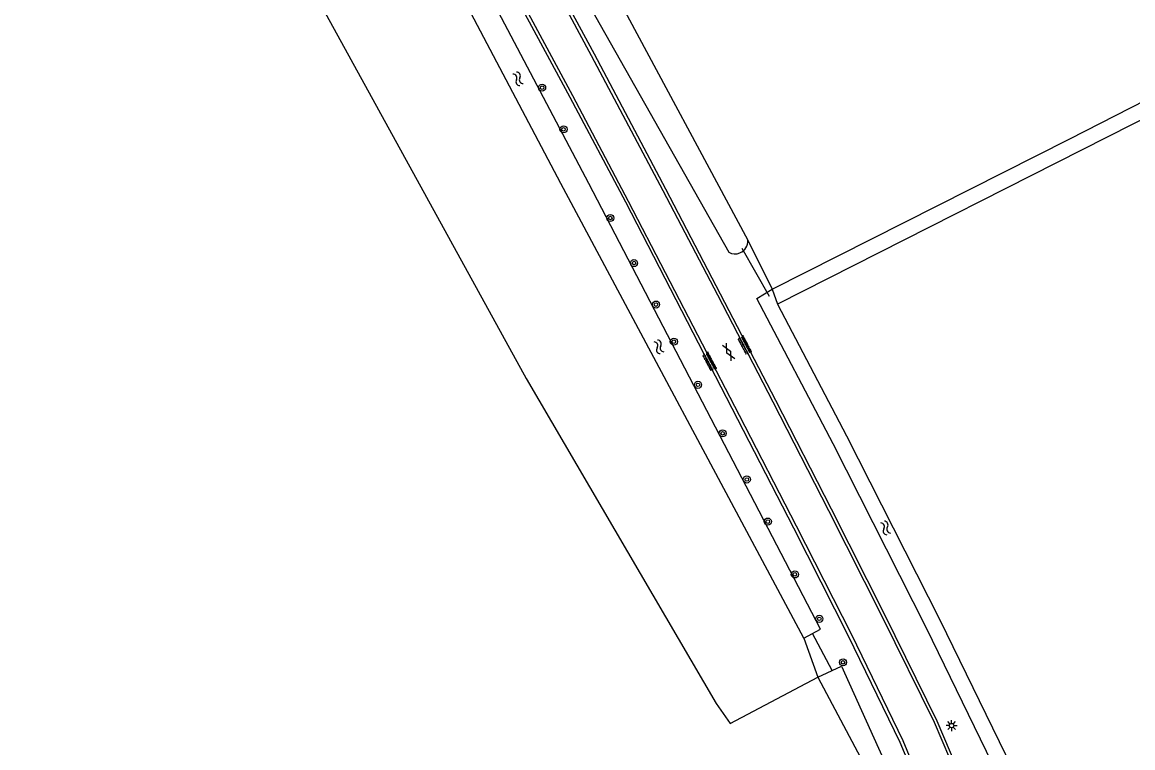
# Model space of a CAD drawing. Extents: x 133000 to 136000, y 400500 to 403500.
# Drawn here: x 135185 to 135310.3, y 402936.4 to 403018.2 of the extents above; entities that cross this region are included whole.
import ezdxf

# ---------------------------------------------------------------- set-up
doc = ezdxf.new("R2010")
doc.units = 0
for name, color, linetype in [('gg-afsc-draadraster', 7, 'Continuous'), ('gg-afsc-lijn draadraster', 7, 'Continuous'), ('gg-knt-bronhoudergrens', 7, 'Continuous'), ('gg-knt-verharding', 7, 'Continuous'), ('gg-kntw-bovenkant insteek waterloop', 7, 'Continuous'), ('gg-kwrk-duiker nz buis', 7, 'Continuous'), ('gt-grn-groengrens', 7, 'Continuous'), ('gt-symb-boom', 7, 'Continuous'), ('gt-symb-gesloten verharding', 7, 'Continuous'), ('gt-symb-lichtmast', 7, 'Continuous'), ('gt-symb-overige verharding', 7, 'Continuous'), ('gt-symb-watersymbool', 7, 'Continuous')]:
    doc.layers.add(name, color=color, linetype=linetype)

# ---------------------------------------------------------------- blocks, each defined once
blk = doc.blocks.new('gt0-BOOM')
at = {"layer": 'gt-symb-boom'}
for radius in [0.4, 0.2]:
    blk.add_circle((0, 0), radius, dxfattribs=at)
blk = doc.blocks.new('gt0-WA')
at = {"layer": 'gt-symb-watersymbool'}
for centre, start, end in [((-0.32, 0.02), 28.0725, 151.9275), ((0.43, 0.42), 208.0725, 331.9275), ((-0.32, -0.43), 28.0725, 151.9275), ((0.43, -0.03), 208.0725, 331.9275)]:
    blk.add_arc(centre, 0.425, start, end, dxfattribs=at)
blk = doc.blocks.new('gt0-OVH')
at = {"layer": 'gt-symb-overige verharding'}
for points in [[(-0.97, 0.3), (-0.97, 0.31), (-0.96, 0.32), (-0.97, 0.33), (-0.97, 0.34), (-0.98, 0.35), (-0.99, 0.35), (-1, 0.36), (-1.01, 0.35), (-1.02, 0.35), (-1.03, 0.34), (-1.03, 0.33), (-1.04, 0.32), (-1.03, 0.31), (-1.03, 0.3), (-1.02, 0.29), (-1.01, 0.29), (-1, 0.28), (-0.99, 0.29), (-0.98, 0.29)], [(-0.87, 0.11), (-0.87, 0.12), (-0.86, 0.13), (-0.87, 0.14), (-0.87, 0.15), (-0.88, 0.16), (-0.89, 0.16), (-0.9, 0.16), (-0.91, 0.16), (-0.92, 0.16), (-0.93, 0.15), (-0.93, 0.14), (-0.94, 0.13), (-0.93, 0.12), (-0.93, 0.11), (-0.92, 0.1), (-0.91, 0.09), (-0.9, 0.09), (-0.89, 0.09), (-0.88, 0.1)], [(-0.77, 0.3), (-0.77, 0.31), (-0.76, 0.32), (-0.77, 0.33), (-0.77, 0.34), (-0.78, 0.35), (-0.79, 0.35), (-0.8, 0.36), (-0.81, 0.35), (-0.82, 0.35), (-0.83, 0.34), (-0.83, 0.33), (-0.84, 0.32), (-0.83, 0.31), (-0.83, 0.3), (-0.82, 0.29), (-0.81, 0.29), (-0.8, 0.28), (-0.79, 0.29), (-0.78, 0.29)], [(-0.67, 0.11), (-0.67, 0.12), (-0.66, 0.13), (-0.67, 0.14), (-0.67, 0.15), (-0.68, 0.16), (-0.69, 0.16), (-0.7, 0.16), (-0.71, 0.16), (-0.72, 0.16), (-0.73, 0.15), (-0.73, 0.14), (-0.74, 0.13), (-0.73, 0.12), (-0.73, 0.11), (-0.72, 0.1), (-0.71, 0.09), (-0.7, 0.09), (-0.69, 0.09), (-0.68, 0.1)], [(-0.57, 0.3), (-0.57, 0.31), (-0.56, 0.32), (-0.57, 0.33), (-0.57, 0.34), (-0.58, 0.35), (-0.59, 0.35), (-0.6, 0.36), (-0.61, 0.35), (-0.62, 0.35), (-0.63, 0.34), (-0.63, 0.33), (-0.64, 0.32), (-0.63, 0.31), (-0.63, 0.3), (-0.62, 0.29), (-0.61, 0.29), (-0.6, 0.28), (-0.59, 0.29), (-0.58, 0.29)], [(-0.47, 0.11), (-0.47, 0.12), (-0.46, 0.13), (-0.47, 0.14), (-0.47, 0.15), (-0.48, 0.16), (-0.49, 0.16), (-0.5, 0.16), (-0.51, 0.16), (-0.52, 0.16), (-0.53, 0.15), (-0.53, 0.14), (-0.54, 0.13), (-0.53, 0.12), (-0.53, 0.11), (-0.52, 0.1), (-0.51, 0.09), (-0.5, 0.09), (-0.49, 0.09), (-0.48, 0.1)], [(-0.37, 0.3), (-0.37, 0.31), (-0.36, 0.32), (-0.37, 0.33), (-0.37, 0.34), (-0.38, 0.35), (-0.39, 0.35), (-0.4, 0.36), (-0.41, 0.35), (-0.42, 0.35), (-0.43, 0.34), (-0.43, 0.33), (-0.44, 0.32), (-0.43, 0.31), (-0.43, 0.3), (-0.42, 0.29), (-0.41, 0.29), (-0.4, 0.28), (-0.39, 0.29), (-0.38, 0.29)], [(-0.27, 0.11), (-0.27, 0.12), (-0.26, 0.13), (-0.27, 0.14), (-0.27, 0.15), (-0.28, 0.16), (-0.29, 0.16), (-0.3, 0.16), (-0.31, 0.16), (-0.32, 0.16), (-0.33, 0.15), (-0.33, 0.14), (-0.34, 0.13), (-0.33, 0.12), (-0.33, 0.11), (-0.32, 0.1), (-0.31, 0.09), (-0.3, 0.09), (-0.29, 0.09), (-0.28, 0.1)], [(-0.17, 0.3), (-0.17, 0.31), (-0.16, 0.32), (-0.17, 0.33), (-0.17, 0.34), (-0.18, 0.35), (-0.19, 0.35), (-0.2, 0.36), (-0.21, 0.35), (-0.22, 0.35), (-0.23, 0.34), (-0.23, 0.33), (-0.24, 0.32), (-0.23, 0.31), (-0.23, 0.3), (-0.22, 0.29), (-0.21, 0.29), (-0.2, 0.28), (-0.19, 0.29), (-0.18, 0.29)], [(-0.07, 0.11), (-0.07, 0.12), (-0.06, 0.13), (-0.07, 0.14), (-0.07, 0.15), (-0.08, 0.16), (-0.09, 0.16), (-0.1, 0.16), (-0.11, 0.16), (-0.12, 0.16), (-0.13, 0.15), (-0.13, 0.14), (-0.14, 0.13), (-0.13, 0.12), (-0.13, 0.11), (-0.12, 0.1), (-0.11, 0.09), (-0.1, 0.09), (-0.09, 0.09), (-0.08, 0.1)], [(0.03, 0.3), (0.03, 0.31), (0.04, 0.32), (0.03, 0.33), (0.03, 0.34), (0.02, 0.35), (0.01, 0.35), (0, 0.36), (-0.01, 0.35), (-0.02, 0.35), (-0.03, 0.34), (-0.03, 0.33), (-0.04, 0.32), (-0.03, 0.31), (-0.03, 0.3), (-0.02, 0.29), (-0.01, 0.29), (0, 0.28), (0.01, 0.29), (0.02, 0.29)], [(0.13, 0.11), (0.13, 0.12), (0.14, 0.13), (0.13, 0.14), (0.13, 0.15), (0.12, 0.16), (0.11, 0.16), (0.1, 0.16), (0.09, 0.16), (0.08, 0.16), (0.07, 0.15), (0.07, 0.14), (0.06, 0.13), (0.07, 0.12), (0.07, 0.11), (0.08, 0.1), (0.09, 0.09), (0.1, 0.09), (0.11, 0.09), (0.12, 0.1)], [(0.23, 0.3), (0.23, 0.31), (0.24, 0.32), (0.23, 0.33), (0.23, 0.34), (0.22, 0.35), (0.21, 0.35), (0.2, 0.36), (0.19, 0.35), (0.18, 0.35), (0.17, 0.34), (0.17, 0.33), (0.16, 0.32), (0.17, 0.31), (0.17, 0.3), (0.18, 0.29), (0.19, 0.29), (0.2, 0.28), (0.21, 0.29), (0.22, 0.29)], [(0.33, 0.11), (0.33, 0.12), (0.34, 0.13), (0.33, 0.14), (0.33, 0.15), (0.32, 0.16), (0.31, 0.16), (0.3, 0.16), (0.29, 0.16), (0.28, 0.16), (0.27, 0.15), (0.27, 0.14), (0.26, 0.13), (0.27, 0.12), (0.27, 0.11), (0.28, 0.1), (0.29, 0.09), (0.3, 0.09), (0.31, 0.09), (0.32, 0.1)], [(0.43, 0.3), (0.43, 0.31), (0.44, 0.32), (0.43, 0.33), (0.43, 0.34), (0.42, 0.35), (0.41, 0.35), (0.4, 0.36), (0.39, 0.35), (0.38, 0.35), (0.37, 0.34), (0.37, 0.33), (0.36, 0.32), (0.37, 0.31), (0.37, 0.3), (0.38, 0.29), (0.39, 0.29), (0.4, 0.28), (0.41, 0.29), (0.42, 0.29)], [(0.53, 0.11), (0.53, 0.12), (0.54, 0.13), (0.53, 0.14), (0.53, 0.15), (0.52, 0.16), (0.51, 0.16), (0.5, 0.16), (0.49, 0.16), (0.48, 0.16), (0.47, 0.15), (0.47, 0.14), (0.46, 0.13), (0.47, 0.12), (0.47, 0.11), (0.48, 0.1), (0.49, 0.09), (0.5, 0.09), (0.51, 0.09), (0.52, 0.1)], [(0.63, 0.3), (0.63, 0.31), (0.64, 0.32), (0.63, 0.33), (0.63, 0.34), (0.62, 0.35), (0.61, 0.35), (0.6, 0.36), (0.59, 0.35), (0.58, 0.35), (0.57, 0.34), (0.57, 0.33), (0.56, 0.32), (0.57, 0.31), (0.57, 0.3), (0.58, 0.29), (0.59, 0.29), (0.6, 0.28), (0.61, 0.29), (0.62, 0.29)], [(0.73, 0.11), (0.73, 0.12), (0.74, 0.13), (0.73, 0.14), (0.73, 0.15), (0.72, 0.16), (0.71, 0.16), (0.7, 0.16), (0.69, 0.16), (0.68, 0.16), (0.67, 0.15), (0.67, 0.14), (0.66, 0.13), (0.67, 0.12), (0.67, 0.11), (0.68, 0.1), (0.69, 0.09), (0.7, 0.09), (0.71, 0.09), (0.72, 0.1)], [(0.83, 0.3), (0.83, 0.31), (0.84, 0.32), (0.83, 0.33), (0.83, 0.34), (0.82, 0.35), (0.81, 0.35), (0.8, 0.36), (0.79, 0.35), (0.78, 0.35), (0.77, 0.34), (0.77, 0.33), (0.76, 0.32), (0.77, 0.31), (0.77, 0.3), (0.78, 0.29), (0.79, 0.29), (0.8, 0.28), (0.81, 0.29), (0.82, 0.29)], [(0.93, 0.11), (0.93, 0.12), (0.94, 0.13), (0.93, 0.14), (0.93, 0.15), (0.92, 0.16), (0.91, 0.16), (0.9, 0.16), (0.89, 0.16), (0.88, 0.16), (0.87, 0.15), (0.87, 0.14), (0.86, 0.13), (0.87, 0.12), (0.87, 0.11), (0.88, 0.1), (0.89, 0.09), (0.9, 0.09), (0.91, 0.09), (0.92, 0.1)], [(1.03, 0.3), (1.03, 0.31), (1.04, 0.32), (1.03, 0.33), (1.03, 0.34), (1.02, 0.35), (1.01, 0.35), (1, 0.36), (0.99, 0.35), (0.98, 0.35), (0.97, 0.34), (0.97, 0.33), (0.96, 0.32), (0.97, 0.31), (0.97, 0.3), (0.98, 0.29), (0.99, 0.29), (1, 0.28), (1.01, 0.29), (1.02, 0.29)], [(-0.97, -0.14), (-0.97, -0.13), (-0.96, -0.12), (-0.97, -0.11), (-0.97, -0.1), (-0.98, -0.09), (-0.99, -0.09), (-1, -0.08), (-1.01, -0.09), (-1.02, -0.09), (-1.03, -0.1), (-1.03, -0.11), (-1.04, -0.12), (-1.03, -0.13), (-1.03, -0.14), (-1.02, -0.15), (-1.01, -0.15), (-1, -0.16), (-0.99, -0.15), (-0.98, -0.15)], [(-0.87, -0.33), (-0.87, -0.32), (-0.86, -0.31), (-0.87, -0.3), (-0.87, -0.29), (-0.88, -0.28), (-0.89, -0.28), (-0.9, -0.28), (-0.91, -0.28), (-0.92, -0.28), (-0.93, -0.29), (-0.93, -0.3), (-0.94, -0.31), (-0.93, -0.32), (-0.93, -0.33), (-0.92, -0.34), (-0.91, -0.35), (-0.9, -0.35), (-0.89, -0.35), (-0.88, -0.34)], [(-0.77, -0.14), (-0.77, -0.13), (-0.76, -0.12), (-0.77, -0.11), (-0.77, -0.1), (-0.78, -0.09), (-0.79, -0.09), (-0.8, -0.08), (-0.81, -0.09), (-0.82, -0.09), (-0.83, -0.1), (-0.83, -0.11), (-0.84, -0.12), (-0.83, -0.13), (-0.83, -0.14), (-0.82, -0.15), (-0.81, -0.15), (-0.8, -0.16), (-0.79, -0.15), (-0.78, -0.15)], [(-0.67, -0.33), (-0.67, -0.32), (-0.66, -0.31), (-0.67, -0.3), (-0.67, -0.29), (-0.68, -0.28), (-0.69, -0.28), (-0.7, -0.28), (-0.71, -0.28), (-0.72, -0.28), (-0.73, -0.29), (-0.73, -0.3), (-0.74, -0.31), (-0.73, -0.32), (-0.73, -0.33), (-0.72, -0.34), (-0.71, -0.35), (-0.7, -0.35), (-0.69, -0.35), (-0.68, -0.34)], [(-0.57, -0.14), (-0.57, -0.13), (-0.56, -0.12), (-0.57, -0.11), (-0.57, -0.1), (-0.58, -0.09), (-0.59, -0.09), (-0.6, -0.08), (-0.61, -0.09), (-0.62, -0.09), (-0.63, -0.1), (-0.63, -0.11), (-0.64, -0.12), (-0.63, -0.13), (-0.63, -0.14), (-0.62, -0.15), (-0.61, -0.15), (-0.6, -0.16), (-0.59, -0.15), (-0.58, -0.15)], [(-0.47, -0.33), (-0.47, -0.32), (-0.46, -0.31), (-0.47, -0.3), (-0.47, -0.29), (-0.48, -0.28), (-0.49, -0.28), (-0.5, -0.28), (-0.51, -0.28), (-0.52, -0.28), (-0.53, -0.29), (-0.53, -0.3), (-0.54, -0.31), (-0.53, -0.32), (-0.53, -0.33), (-0.52, -0.34), (-0.51, -0.35), (-0.5, -0.35), (-0.49, -0.35), (-0.48, -0.34)], [(-0.37, -0.14), (-0.37, -0.13), (-0.36, -0.12), (-0.37, -0.11), (-0.37, -0.1), (-0.38, -0.09), (-0.39, -0.09), (-0.4, -0.08), (-0.41, -0.09), (-0.42, -0.09), (-0.43, -0.1), (-0.43, -0.11), (-0.44, -0.12), (-0.43, -0.13), (-0.43, -0.14), (-0.42, -0.15), (-0.41, -0.15), (-0.4, -0.16), (-0.39, -0.15), (-0.38, -0.15)], [(-0.27, -0.33), (-0.27, -0.32), (-0.26, -0.31), (-0.27, -0.3), (-0.27, -0.29), (-0.28, -0.28), (-0.29, -0.28), (-0.3, -0.28), (-0.31, -0.28), (-0.32, -0.28), (-0.33, -0.29), (-0.33, -0.3), (-0.34, -0.31), (-0.33, -0.32), (-0.33, -0.33), (-0.32, -0.34), (-0.31, -0.35), (-0.3, -0.35), (-0.29, -0.35), (-0.28, -0.34)], [(-0.17, -0.14), (-0.17, -0.13), (-0.16, -0.12), (-0.17, -0.11), (-0.17, -0.1), (-0.18, -0.09), (-0.19, -0.09), (-0.2, -0.08), (-0.21, -0.09), (-0.22, -0.09), (-0.23, -0.1), (-0.23, -0.11), (-0.24, -0.12), (-0.23, -0.13), (-0.23, -0.14), (-0.22, -0.15), (-0.21, -0.15), (-0.2, -0.16), (-0.19, -0.15), (-0.18, -0.15)], [(-0.07, -0.33), (-0.07, -0.32), (-0.06, -0.31), (-0.07, -0.3), (-0.07, -0.29), (-0.08, -0.28), (-0.09, -0.28), (-0.1, -0.28), (-0.11, -0.28), (-0.12, -0.28), (-0.13, -0.29), (-0.13, -0.3), (-0.14, -0.31), (-0.13, -0.32), (-0.13, -0.33), (-0.12, -0.34), (-0.11, -0.35), (-0.1, -0.35), (-0.09, -0.35), (-0.08, -0.34)], [(0.03, -0.14), (0.03, -0.13), (0.04, -0.12), (0.03, -0.11), (0.03, -0.1), (0.02, -0.09), (0.01, -0.09), (0, -0.08), (-0.01, -0.09), (-0.02, -0.09), (-0.03, -0.1), (-0.03, -0.11), (-0.04, -0.12), (-0.03, -0.13), (-0.03, -0.14), (-0.02, -0.15), (-0.01, -0.15), (0, -0.16), (0.01, -0.15), (0.02, -0.15)], [(0.13, -0.33), (0.13, -0.32), (0.14, -0.31), (0.13, -0.3), (0.13, -0.29), (0.12, -0.28), (0.11, -0.28), (0.1, -0.28), (0.09, -0.28), (0.08, -0.28), (0.07, -0.29), (0.07, -0.3), (0.06, -0.31), (0.07, -0.32), (0.07, -0.33), (0.08, -0.34), (0.09, -0.35), (0.1, -0.35), (0.11, -0.35), (0.12, -0.34)], [(0.23, -0.14), (0.23, -0.13), (0.24, -0.12), (0.23, -0.11), (0.23, -0.1), (0.22, -0.09), (0.21, -0.09), (0.2, -0.08), (0.19, -0.09), (0.18, -0.09), (0.17, -0.1), (0.17, -0.11), (0.16, -0.12), (0.17, -0.13), (0.17, -0.14), (0.18, -0.15), (0.19, -0.15), (0.2, -0.16), (0.21, -0.15), (0.22, -0.15)], [(0.33, -0.33), (0.33, -0.32), (0.34, -0.31), (0.33, -0.3), (0.33, -0.29), (0.32, -0.28), (0.31, -0.28), (0.3, -0.28), (0.29, -0.28), (0.28, -0.28), (0.27, -0.29), (0.27, -0.3), (0.26, -0.31), (0.27, -0.32), (0.27, -0.33), (0.28, -0.34), (0.29, -0.35), (0.3, -0.35), (0.31, -0.35), (0.32, -0.34)], [(0.43, -0.14), (0.43, -0.13), (0.44, -0.12), (0.43, -0.11), (0.43, -0.1), (0.42, -0.09), (0.41, -0.09), (0.4, -0.08), (0.39, -0.09), (0.38, -0.09), (0.37, -0.1), (0.37, -0.11), (0.36, -0.12), (0.37, -0.13), (0.37, -0.14), (0.38, -0.15), (0.39, -0.15), (0.4, -0.16), (0.41, -0.15), (0.42, -0.15)], [(0.53, -0.33), (0.53, -0.32), (0.54, -0.31), (0.53, -0.3), (0.53, -0.29), (0.52, -0.28), (0.51, -0.28), (0.5, -0.28), (0.49, -0.28), (0.48, -0.28), (0.47, -0.29), (0.47, -0.3), (0.46, -0.31), (0.47, -0.32), (0.47, -0.33), (0.48, -0.34), (0.49, -0.35), (0.5, -0.35), (0.51, -0.35), (0.52, -0.34)], [(0.63, -0.14), (0.63, -0.13), (0.64, -0.12), (0.63, -0.11), (0.63, -0.1), (0.62, -0.09), (0.61, -0.09), (0.6, -0.08), (0.59, -0.09), (0.58, -0.09), (0.57, -0.1), (0.57, -0.11), (0.56, -0.12), (0.57, -0.13), (0.57, -0.14), (0.58, -0.15), (0.59, -0.15), (0.6, -0.16), (0.61, -0.15), (0.62, -0.15)], [(0.73, -0.33), (0.73, -0.32), (0.74, -0.31), (0.73, -0.3), (0.73, -0.29), (0.72, -0.28), (0.71, -0.28), (0.7, -0.28), (0.69, -0.28), (0.68, -0.28), (0.67, -0.29), (0.67, -0.3), (0.66, -0.31), (0.67, -0.32), (0.67, -0.33), (0.68, -0.34), (0.69, -0.35), (0.7, -0.35), (0.71, -0.35), (0.72, -0.34)], [(0.83, -0.14), (0.83, -0.13), (0.84, -0.12), (0.83, -0.11), (0.83, -0.1), (0.82, -0.09), (0.81, -0.09), (0.8, -0.08), (0.79, -0.09), (0.78, -0.09), (0.77, -0.1), (0.77, -0.11), (0.76, -0.12), (0.77, -0.13), (0.77, -0.14), (0.78, -0.15), (0.79, -0.15), (0.8, -0.16), (0.81, -0.15), (0.82, -0.15)], [(0.93, -0.33), (0.93, -0.32), (0.94, -0.31), (0.93, -0.3), (0.93, -0.29), (0.92, -0.28), (0.91, -0.28), (0.9, -0.28), (0.89, -0.28), (0.88, -0.28), (0.87, -0.29), (0.87, -0.3), (0.86, -0.31), (0.87, -0.32), (0.87, -0.33), (0.88, -0.34), (0.89, -0.35), (0.9, -0.35), (0.91, -0.35), (0.92, -0.34)], [(1.03, -0.14), (1.03, -0.13), (1.04, -0.12), (1.03, -0.11), (1.03, -0.1), (1.02, -0.09), (1.01, -0.09), (1, -0.08), (0.99, -0.09), (0.98, -0.09), (0.97, -0.1), (0.97, -0.11), (0.96, -0.12), (0.97, -0.13), (0.97, -0.14), (0.98, -0.15), (0.99, -0.15), (1, -0.16), (1.01, -0.15), (1.02, -0.15)]]:
    blk.add_lwpolyline(points, close=True, dxfattribs=at)
blk = doc.blocks.new('gt0-GESVH1')
at = {"layer": 'gt-symb-gesloten verharding'}
for p, q in [((-0.99, -0.26), (0.01, 0.24)), ((0.01, -0.26), (-0.99, 0.24)), ((0.01, 0.24), (1.01, -0.26)), ((1.01, 0.24), (0.01, -0.26))]:
    blk.add_line(p, q, dxfattribs=at)
blk = doc.blocks.new('gt0-LMAST')
at = {"layer": 'gt-symb-lichtmast'}
for p, q in [((-0.18, 0.17), (-0.45, 0.44)), ((-0.01, 0.25), (-0.01, 0.62)), ((0.17, 0.17), (0.44, 0.44)), ((-0.26, 0), (-0.63, 0)), ((-0.18, -0.18), (-0.45, -0.45)), ((-0.01, -0.25), (-0.01, -0.63)), ((0.44, -0.45), (0.17, -0.18)), ((0.24, 0), (0.62, 0))]:
    blk.add_line(p, q, dxfattribs=at)
blk.add_circle((-0.01, 0), 0.25, dxfattribs=at)

msp = doc.modelspace()

# ---------------------------------------------------------------- linework, layer by layer
at = {"layer": 'gg-afsc-draadraster'}
msp.add_line((135266.89, 402993.61), (135269.62, 402988.07), dxfattribs=at)
at = {"layer": 'gg-afsc-lijn draadraster'}
msp.add_line((135266.89, 402993.61), (135269.62, 402988.07), dxfattribs=at)
at = {"layer": 'gg-knt-bronhoudergrens'}
msp.add_lwpolyline([(135189.4, 403108.35), (135153.97, 403096.03), (135124.47, 403084.92), (135113.49, 403080.42), (135102.51, 403075.92), (135092.05, 403070.36), (135081.08, 403063.62), (135068.11, 403055.15), (135070.27, 403054.35), (135072, 403055.25), (135086.81, 403065.04), (135098.45, 403071.92), (135106.66, 403076.16), (135123.99, 403082.77), (135170.68, 403099.97), (135172.4, 403099.44), (135175.58, 403095.74), (135216.66, 403023.88), (135241.86, 402978), (135263.29, 402941.35), (135264.88, 402939.1), (135274.77, 402944.3)], dxfattribs=at)
at = {"layer": 'gg-knt-verharding'}
for points in [[(135236.67, 403037.78), (135249.21, 403014.45), (135257.3, 402999.22), (135263.46, 402987.43), (135269.69, 402975.36), (135275.97, 402963.11), (135282, 402951.2), (135287.9, 402939.26), (135293.08, 402927.07), (135297.54, 402914.96), (135302.57, 402900.38), (135306.72, 402887.42), (135310.91, 402874.13), (135315.11, 402860.53), (135319.15, 402847.28), (135324.02, 402831.47), (135323.97, 402831.46), (135324.3, 402830.43)], [(135324.63, 402830.53), (135315.46, 402860.64), (135311.26, 402874.3), (135302.88, 402900.55), (135297.85, 402915.09), (135293.38, 402927.23), (135288.25, 402939.36), (135282.34, 402951.36), (135276.32, 402963.26), (135270.02, 402975.51), (135263.79, 402987.52), (135257.61, 402999.36), (135249.56, 403014.59), (135241.31, 403029.9), (135237.03, 403037.98)], [(135232.81, 403035.69), (135233.44, 403034.53), (135240.45, 403021.57), (135246.78, 403009.73), (135253.06, 402997.92), (135272.03, 402961.18), (135278.21, 402949), (135284.01, 402936.98), (135288.79, 402925.58), (135293.14, 402913.72), (135296.43, 402904.29), (135300.52, 402892.16), (135304.4, 402879.74), (135308.27, 402867.14)], [(135233.16, 403035.88), (135233.8, 403034.72), (135233.74, 403034.68), (135240.76, 403021.7), (135247.1, 403009.93), (135253.37, 402998), (135265.89, 402973.89), (135272.34, 402961.38), (135278.56, 402949.15), (135284.37, 402937.19), (135289.12, 402925.71), (135293.46, 402913.81), (135296.74, 402904.4), (135300.89, 402892.24), (135308.58, 402867.54)]]:
    msp.add_lwpolyline(points, dxfattribs=at)
at = {"layer": 'gg-kntw-bovenkant insteek waterloop'}
for p, q in [((135410.32, 403057.35), (135270.22, 402986.4)), ((135238.93, 403045.7), (135266.89, 402993.61)), ((135269.62, 402988.07), (135270.22, 402986.4))]:
    msp.add_line(p, q, dxfattribs=at)
for points in [[(135269.62, 402988.07), (135303.2, 403005.05), (135373.82, 403041.14), (135398.95, 403053.97), (135409.46, 403059.06)], [(135236.92, 403044.64), (135237, 403041.68), (135247.47, 403022.78), (135264.74, 402992.25)], [(135273.18, 402948.71), (135275.09, 402949.75), (135248.92, 403000), (135237.6, 403021.52), (135235.29, 403019.9)], [(135273.18, 402948.71), (135245.77, 403000), (135235.29, 403019.9)], [(135301.82, 402918.63), (135300.15, 402917.83), (135295.17, 402933.14), (135287.03, 402949.85), (135276.49, 402970.64), (135267.89, 402987.04), (135269.62, 402988.07)], [(135270.22, 402986.4), (135278.02, 402971.56), (135288.55, 402950.77), (135296.69, 402934.06), (135301.82, 402918.63)], [(135274.77, 402944.3), (135277.45, 402945.57), (135285.28, 402928.24), (135292.37, 402908.69), (135301.49, 402879.78), (135298.71, 402879.21)], [(135274.77, 402944.3), (135280.86, 402932.84), (135289.68, 402908.12), (135298.71, 402879.21)]]:
    msp.add_lwpolyline(points, dxfattribs=at)
for start, end in [(292.3048, 3.0232), (241.4756, 292.2967)]:
    msp.add_arc((135265.43, 402993.53), 1.46, start, end, dxfattribs=at)
at = {"layer": 'gg-kwrk-duiker nz buis'}
for p, q in [((135266.2, 402992.7), (135269.29, 402987.3)), ((135276.4, 402945.07), (135274.18, 402949.25))]:
    msp.add_line(p, q, dxfattribs=at)
at = {"layer": 'gt-grn-groengrens'}
msp.add_line((135273.18, 402948.71), (135274.77, 402944.3), dxfattribs=at)

# ---------------------------------------------------------------- block references
at = {"layer": 'gt-symb-boom'}
for p in [(135243.66, 403010.81), (135246.08, 403006.12), (135251.36, 402996.11), (135254.03, 402991.03), (135256.52, 402986.35), (135258.53, 402982.17), (135261.25, 402977.3), (135264.03, 402971.82), (135266.76, 402966.62), (135269.13, 402961.87), (135272.18, 402955.91), (135274.94, 402950.9), (135277.62, 402945.99)]:
    msp.add_blockref('gt0-BOOM', p, dxfattribs=at)
at = {"layer": 'gt-symb-gesloten verharding', "rotation": -62.025270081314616}
msp.add_blockref('gt0-GESVH1', (135264.72, 402981), dxfattribs=at)
at = {"layer": 'gt-symb-lichtmast'}
msp.add_blockref('gt0-LMAST', (135289.88, 402938.86), dxfattribs=at)
at = {"layer": 'gt-symb-overige verharding'}
for p, rotation in [((135266.52, 402981.76), -62.025270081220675), ((135262.54, 402979.91), -62.02527007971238)]:
    msp.add_blockref('gt0-OVH', p, dxfattribs=dict(at, rotation=rotation))
at = {"layer": 'gt-symb-watersymbool'}
for p, rotation in [((135240.93, 403011.86), -58.407508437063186), ((135256.82, 402981.63), -61.89717643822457), ((135282.4, 402961.2), -63.12746100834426)]:
    msp.add_blockref('gt0-WA', p, dxfattribs=dict(at, rotation=rotation))

doc.saveas('drawing.dxf')
